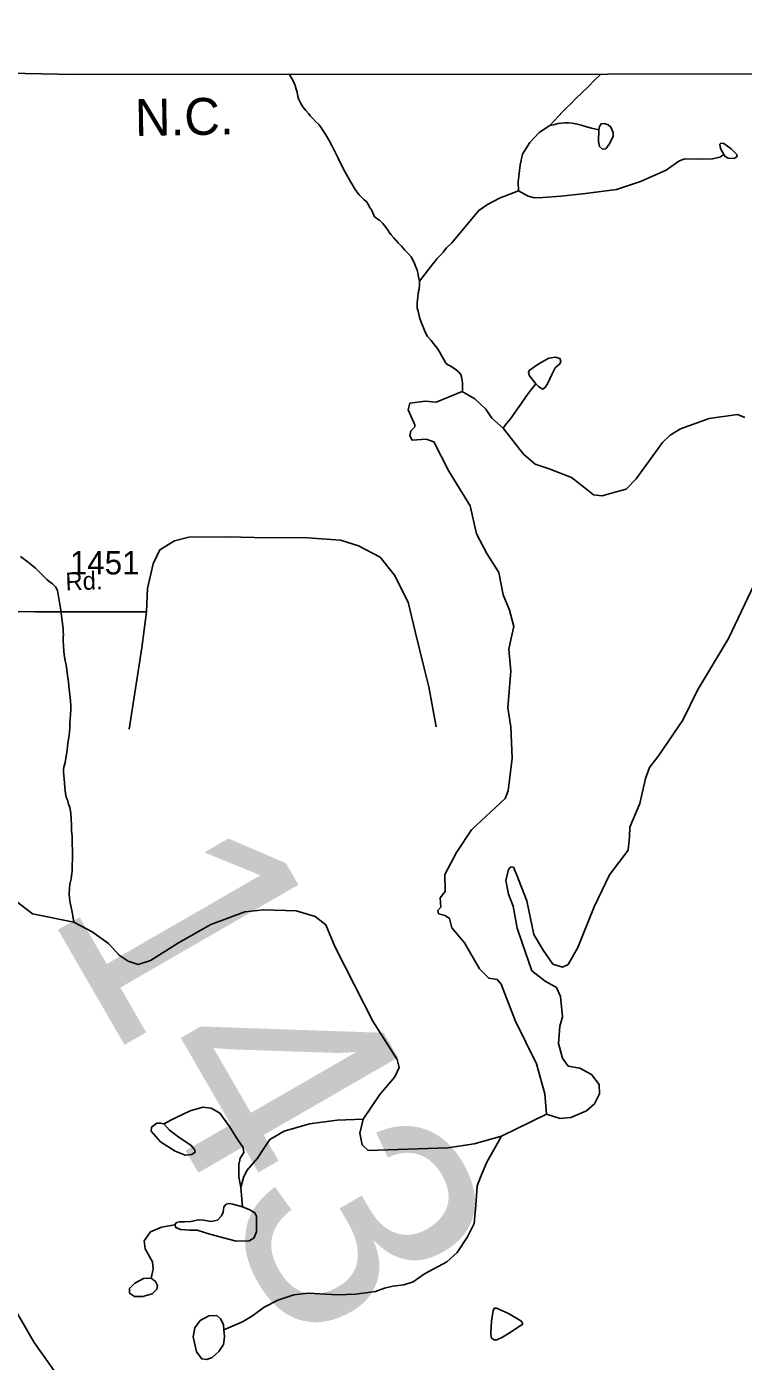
# Model space of a CAD drawing. Extents: x 2056842 to 2160602, y 826753 to 1016856.
# Drawn here: x 2110013 to 2113836, y 1009322 to 1016443 of the extents above; entities that cross this region are included whole.
import ezdxf

# ---------------------------------------------------------------- set-up
doc = ezdxf.new("R2010")
doc.units = 0
for name, color, linetype in [('Exist Boundary Political CountyLine', 7, 'Continuous'), ('Exist Boundary Political StateLine', 7, 'Continuous'), ('Exist Hydrographic Creek Single Shore', 7, 'Continuous'), ('Exist Hydrographic Lake Shore', 7, 'Continuous'), ('Exist Hydrographic Misc Water Feature', 7, 'Continuous'), ('Exist Road Non-System Type 51', 7, 'Continuous'), ('Exist Road Secondary Structure Standard Bridge Number Label', 7, 'Continuous'), ('Exist Road Secondary Type 41 Attributed', 7, 'Continuous'), ('Exist Road Secondary Type 51 Attributed', 7, 'Continuous'), ('Exist Road Secondary Type 51 Label', 7, 'Continuous'), ('Exist Road Secondary Type 51 Number Label', 7, 'Continuous')]:
    doc.layers.add(name, color=color, linetype=linetype)

msp = doc.modelspace()

# ---------------------------------------------------------------- linework, layer by layer
at = {"layer": 'Exist Boundary Political CountyLine'}
msp.add_lwpolyline([(2115964.3, 1016192.1), (2110262.3, 1016187.5), (2106573, 1016265.5), (2106573, 1016265.5), (2102941.6, 1016340.6), (2102941.6, 1016340.6), (2101374.8, 1016366.7), (2101374.8, 1016366.7), (2099296, 1016389.5), (2098404.7, 1016440.5), (2097360.9, 1016418), (2097356.8, 1016418), (2097286.5, 1016419.1), (2097226.1, 1016420.2), (2097166.3, 1016421.3), (2097111, 1016422.2), (2097102.1, 1016422.4), (2097075.8, 1016422.9), (2097075.8, 1016422.9), (2097071.5, 1016422.9), (2097046.7, 1016423.4), (2096950.9, 1016425.1), (2096514.8, 1016443.2), (2089277.3, 1016380.6)], dxfattribs=at)
at = {"layer": 'Exist Hydrographic Creek Single Shore'}
for points in [[(2108934.5, 1011713.1), (2108989.6, 1011715.5), (2109085.7, 1011732), (2109500.7, 1011917.3), (2109648.9, 1011961.6), (2109773.7, 1011969), (2109832.2, 1011936.3), (2109882.8, 1011899.6), (2109966.3, 1011769.3), (2110044.6, 1011709.8), (2110264.9, 1011665.8)], [(2112786.1, 1010640.4), (2112545.5, 1010523.8), (2112400, 1010481.7), (2112260.7, 1010461.5), (2111835.6, 1010447.5), (2111802.6, 1010476.7), (2111790, 1010540), (2111809, 1010613.5), (2111896.3, 1010746.5), (2111976.7, 1010839.9), (2111999.5, 1010889.3), (2111989.4, 1010932.4), (2111860.3, 1011136.3), (2111762.8, 1011328.2), (2111657.7, 1011535.9), (2111609.6, 1011650.6), (2111552.6, 1011696.2), (2111450, 1011725.3), (2111277.8, 1011731.7), (2111176.5, 1011720.3), (2110995, 1011653.1), (2110822.8, 1011555.6), (2110673.4, 1011460.5), (2110607.5, 1011439), (2110554.3, 1011456.7), (2110506.2, 1011488.4), (2110449.7, 1011550.5), (2110362.4, 1011613.8), (2110264.9, 1011665.8)]]:
    msp.add_lwpolyline(points, dxfattribs=at)
at = {"layer": 'Exist Hydrographic Lake Shore'}
for points in [[(2112786.1, 1010640.4), (2112778, 1010749.8), (2112732.4, 1010909.4), (2112619.7, 1011140), (2112545, 1011334.2), (2112523.5, 1011359.6), (2112477.9, 1011365.9), (2112428.8, 1011416.6), (2112349, 1011554.7), (2112281.9, 1011635.8), (2112268, 1011685.2), (2112245.2, 1011701.6), (2112211, 1011710.5), (2112207.2, 1011728.2), (2112222.4, 1011746), (2112219.8, 1011795.4), (2112246.4, 1011828.8), (2112243.9, 1011918.8), (2112305.9, 1012036.6), (2112387, 1012158.2), (2112565.5, 1012324.6), (2112582, 1012366.4), (2112603.5, 1012540.8), (2112595.9, 1012706.8), (2112580.7, 1012809.4), (2112595.9, 1013003.8), (2112584.5, 1013121.6), (2112598.4, 1013181.1), (2112612.4, 1013242), (2112589.6, 1013330.6), (2112555.4, 1013411.1), (2112531.3, 1013531.4), (2112468, 1013632.8), (2112412.3, 1013737.3), (2112378.7, 1013886.2), (2112265.4, 1014071.8), (2112185.7, 1014228.9), (2112143.9, 1014242.8), (2112070.4, 1014236.5), (2112056.5, 1014260.6), (2112062.8, 1014287.2), (2112083.1, 1014307.4), (2112083.1, 1014318.8), (2112048.9, 1014398.6), (2112057.8, 1014434.1), (2112140.1, 1014444.3), (2112198.3, 1014440.5), (2112336.6, 1014496.5)], [(2112336.6, 1014496.5), (2112404.7, 1014457.7), (2112462.9, 1014403.2), (2112494.6, 1014355.1), (2112554.3, 1014300.4)], [(2112554.3, 1014300.4), (2112664.4, 1014162), (2112725.2, 1014108.8), (2112800.8, 1014083.4), (2112919.8, 1014037.8), (2112992, 1013980.8), (2113036.3, 1013945.3), (2113083.1, 1013940.3), (2113157.8, 1013961.8), (2113211, 1013975.8), (2113264.2, 1014031.5), (2113404.7, 1014225.3), (2113446.5, 1014263.3), (2113501, 1014297.5), (2113654.8, 1014352), (2113805.5, 1014373.6), (2113844.7, 1014358.4)], [(2112786.1, 1010640.4), (2112859.5, 1010617.5), (2112915.2, 1010622.6), (2112998.8, 1010658.1), (2113043.1, 1010696.1), (2113069.7, 1010749.3), (2113067.2, 1010798.7), (2113026.6, 1010852.6), (2112963.3, 1010886.8), (2112902.6, 1010896.9), (2112872.2, 1010938.7), (2112849.4, 1011017.3), (2112857, 1011111), (2112872.2, 1011159.2), (2112860.8, 1011269.4), (2112839.3, 1011315.7), (2112779.7, 1011349.9), (2112708.8, 1011405.7), (2112655.7, 1011555.1), (2112630.3, 1011633.6), (2112608.8, 1011750.2), (2112583.5, 1011814.8), (2112569.6, 1011888.3), (2112583.5, 1011945.3), (2112596.2, 1011960.5), (2112610.1, 1011957.9), (2112625.3, 1011924.1), (2112682.2, 1011778.4), (2112719, 1011599.8), (2112768.3, 1011516.2), (2112820.3, 1011441.4), (2112870.9, 1011425), (2112901.3, 1011438.9), (2112953.2, 1011530.1), (2113040.6, 1011747.5), (2113121.6, 1011917.3), (2113221.6, 1012049), (2113228.7, 1012121.1), (2113230, 1012171.8), (2113284.4, 1012298), (2113313.6, 1012431), (2113336.4, 1012490.6), (2113384.5, 1012552.6), (2113513.6, 1012743.3), (2113592.1, 1012902.9), (2113756.2, 1013178.2), (2113909.4, 1013500)]]:
    msp.add_lwpolyline(points, dxfattribs=at)
at = {"layer": 'Exist Hydrographic Misc Water Feature'}
for points in [[(2111415.2, 1016188.5), (2111435.5, 1016155.1), (2111441.6, 1016139.1), (2111445.7, 1016129.1), (2111451.6, 1016109.1), (2111455.5, 1016093.2), (2111459.9, 1016071.1), (2111465.8, 1016055.2), (2111476.1, 1016033.3), (2111486.1, 1016015.2), (2111502.1, 1015995.3), (2111516, 1015979.3), (2111526.3, 1015967.5), (2111540.4, 1015953.5), (2111556.4, 1015935.6), (2111572.4, 1015921.6), (2111582.7, 1015907.7), (2111594.6, 1015887.8), (2111608.5, 1015865.9), (2111626.8, 1015835.9), (2111643.2, 1015806), (2111655.1, 1015780), (2111673.3, 1015746.1), (2111683.4, 1015722.1), (2111711.7, 1015666.2), (2111741.8, 1015614.5), (2111766.2, 1015574.6), (2111786.1, 1015546.6), (2111812.1, 1015520.8), (2111830.4, 1015506.8)], [(2113075.5, 1016189.8), (2113041.4, 1016158.2), (2113007.6, 1016122), (2112975.6, 1016091.8), (2112941.8, 1016057.7), (2112917.8, 1016033.6), (2112896, 1016013.5), (2112872, 1015989.4), (2112850.3, 1015965.3), (2112803.2, 1015916.2)], [(2112803.2, 1015916.2), (2112747.5, 1015879.4), (2112696.8, 1015826.2), (2112658.8, 1015762.9), (2112646.2, 1015705.8), (2112634.8, 1015615.9), (2112637.7, 1015567)], [(2113065.3, 1015892.1), (2113026.7, 1015902), (2112994.7, 1015909.9), (2112970.7, 1015917.8), (2112950.4, 1015923.7), (2112922.3, 1015927.7), (2112904.4, 1015929.5), (2112884.3, 1015929.4), (2112866.3, 1015929.3), (2112848.5, 1015927.3), (2112830.4, 1015921.2), (2112803.2, 1015916.2)], [(2113065.3, 1015892.1), (2113064, 1015830), (2113069.1, 1015803.4), (2113084.3, 1015789.5), (2113102, 1015792), (2113121, 1015816.1), (2113141.2, 1015857.9), (2113142.5, 1015878.2), (2113129.8, 1015907.3), (2113115.9, 1015920), (2113093.1, 1015926.3), (2113077.9, 1015925), (2113069.1, 1015911.1), (2113065.3, 1015892.1)], [(2113733, 1015761.6), (2113714, 1015793.3), (2113710.2, 1015816.1), (2113716.6, 1015821.1), (2113733, 1015819.9), (2113771, 1015790.7), (2113802.7, 1015759.1), (2113798.9, 1015747.7), (2113786.2, 1015740.1), (2113754.6, 1015742.6), (2113739.4, 1015750.2), (2113733, 1015761.6)], [(2112637.7, 1015567), (2112687.6, 1015538.6), (2112723, 1015529.7), (2112766.1, 1015531), (2112864.8, 1015538.6), (2112994, 1015552.6), (2113159.8, 1015574.1), (2113287.7, 1015617.2), (2113424.5, 1015678), (2113492.8, 1015726.1), (2113523.2, 1015737.5), (2113609.3, 1015736.3), (2113671, 1015737.5), (2113710.2, 1015747.7), (2113733, 1015761.6)], [(2112637.7, 1015567), (2112535.1, 1015527.7), (2112471.8, 1015494.8), (2112425, 1015461.8), (2112281.3, 1015290.8), (2112253.4, 1015262.7), (2112235.4, 1015240.6), (2112219.6, 1015222.5), (2112203.6, 1015206.4), (2112191.7, 1015192.4), (2112181.6, 1015180.4), (2112108, 1015086)], [(2111940.9, 1015355.3), (2111927, 1015375.3), (2111912.8, 1015393.2), (2111900.9, 1015405.1), (2111894.6, 1015411), (2111888.6, 1015415), (2111878.6, 1015421), (2111868.5, 1015429), (2111864.6, 1015437), (2111860.5, 1015450.9), (2111850.3, 1015468.9), (2111846.4, 1015474.9), (2111838.4, 1015486.9), (2111834.3, 1015496.9), (2111830.4, 1015502.8), (2111830.4, 1015506.8)], [(2112336.6, 1014496.5), (2112338.7, 1014503.1), (2112338.7, 1014523.1), (2112338.7, 1014541.1), (2112336.7, 1014555.1), (2112334.4, 1014565.1), (2112332.3, 1014575.1), (2112328.5, 1014587), (2112316.4, 1014601), (2112302.4, 1014614.9), (2112272.1, 1014632.8), (2112260.2, 1014638.7), (2112250.1, 1014648.7), (2112238, 1014666.6), (2112227.8, 1014684.5), (2112215.9, 1014708.5), (2112203.6, 1014728.5), (2112189.6, 1014746.4), (2112171.6, 1014768.3), (2112151.3, 1014790.3), (2112139.4, 1014814.1), (2112129.3, 1014836.1), (2112117, 1014866), (2112109, 1014892.1), (2112100.8, 1014926), (2112096.9, 1014942), (2112096.5, 1014970), (2112100.6, 1015002), (2112102.3, 1015024), (2112106.4, 1015042), (2112108, 1015068.1), (2112108, 1015086), (2112104.1, 1015108), (2112099.8, 1015130), (2112095.9, 1015144), (2112087.9, 1015165.9), (2112079.5, 1015185.9), (2112063.5, 1015215.8), (2112047.5, 1015233.8), (2112031.3, 1015251.7), (2112013.3, 1015271.6), (2111995.4, 1015289.6), (2111983.1, 1015303.5), (2111971, 1015317.4), (2111957.1, 1015333.3), (2111945.2, 1015349.3), (2111940.9, 1015355.3)], [(2112730.2, 1014537.8), (2112696.1, 1014579.6), (2112689.7, 1014597.3), (2112693.5, 1014608.7), (2112741.6, 1014642.9), (2112798.6, 1014674.6), (2112834.1, 1014679.6), (2112856.9, 1014673.3), (2112861.9, 1014656.8), (2112856.9, 1014644.2), (2112832.8, 1014622.6), (2112813.8, 1014587.2), (2112793.5, 1014541.6), (2112779.6, 1014518.8), (2112764.4, 1014509.9), (2112744.2, 1014522.6), (2112730.2, 1014537.8)], [(2112730.2, 1014537.8), (2112688.9, 1014486.7), (2112641.2, 1014416.3), (2112593.4, 1014350.2), (2112573.3, 1014326), (2112554.3, 1014300.4)], [(2109980.6, 1013615.7), (2110014.6, 1013591.8), (2110040.7, 1013569.9), (2110060.6, 1013554), (2110078.8, 1013536.1), (2110106.9, 1013508.1), (2110122.9, 1013492.2), (2110138.9, 1013480.2), (2110150.8, 1013470.2), (2110167.2, 1013454.2), (2110177, 1013434.3), (2110183.2, 1013402.4), (2110189.3, 1013370.4), (2110195.3, 1013330.4), (2110199.4, 1013300.4), (2110203.7, 1013258.4), (2110207.4, 1013228.4), (2110207.6, 1013210.3), (2110209.6, 1013204.3), (2110209.6, 1013198.2)], [(2110209.6, 1013198.2), (2110207.6, 1013186.2), (2110207.4, 1013166.1), (2110209.4, 1013140.2), (2110211.5, 1013110.1), (2110215.4, 1013079.9), (2110219.3, 1013059.8), (2110223.6, 1013037.9), (2110227.3, 1013011.7), (2110231.4, 1012981.8), (2110235.7, 1012947.8), (2110237.5, 1012923.8), (2110241.8, 1012891.9), (2110246.1, 1012864), (2110248.2, 1012822.2), (2110248.6, 1012802.2), (2110246.8, 1012772.2), (2110243.1, 1012728.5), (2110243.3, 1012704.6), (2110241.4, 1012678.5), (2110237.5, 1012650.5), (2110233.6, 1012620.5), (2110229.5, 1012584.5), (2110225.8, 1012560.4), (2110222, 1012540.4), (2110217.9, 1012516.4), (2110211.9, 1012492.4), (2110210.1, 1012480.4), (2110210.1, 1012466.5), (2110212.1, 1012448.5), (2110214.4, 1012408.5), (2110216.4, 1012382.4), (2110220.3, 1012352.5), (2110224.4, 1012332.5), (2110230.6, 1012318.6), (2110236.7, 1012294.6), (2110242.7, 1012276.5), (2110248.8, 1012246.6), (2110250.9, 1012216.5), (2110252.9, 1012182.6), (2110253.1, 1012150.6), (2110255.2, 1012124.6), (2110255.2, 1012106.5), (2110255.4, 1012076.6), (2110257.4, 1012056.6), (2110257.4, 1012040.6), (2110257.4, 1012018.6), (2110257.6, 1011998.7), (2110255.6, 1011970.6), (2110255.6, 1011936.5), (2110251.9, 1011912.6), (2110249.8, 1011896.6), (2110243.9, 1011868.6), (2110242, 1011846.5), (2110240.2, 1011814.5), (2110244.1, 1011776.6), (2110256.6, 1011719), (2110261.3, 1011687.8), (2110264.9, 1011665.8)], [(2110744.4, 1010588.3), (2110803.9, 1010620), (2110886.2, 1010658), (2110953.3, 1010678.2), (2110997.6, 1010673.2), (2111043.2, 1010645.3), (2111091.3, 1010580.7), (2111136.9, 1010509.7), (2111168.5, 1010462.9), (2111172.3, 1010436.2), (2111152.1, 1010405.8), (2111144.5, 1010372.9), (2111144.5, 1010305.8), (2111155.9, 1010248.7)], [(2110744.4, 1010588.3), (2110774.8, 1010555.3), (2110831.8, 1010512.3), (2110888.7, 1010475.5), (2110909, 1010452.7), (2110911.5, 1010437.5), (2110895.1, 1010426.1), (2110858.3, 1010422.3), (2110805.2, 1010442.6), (2110727.9, 1010493.3), (2110677.3, 1010550.3), (2110679.8, 1010571.8), (2110707.7, 1010592.1), (2110727.9, 1010593.3), (2110744.4, 1010588.3)], [(2111809, 1010613.5), (2111669.6, 1010608.7), (2111521.4, 1010589.7), (2111386, 1010549.1), (2111310, 1010506.1), (2111278.3, 1010457.9), (2111245.4, 1010406), (2111188.4, 1010340.1), (2111170.7, 1010302.1), (2111155.9, 1010248.7)], [(2111065.4, 1009489.7), (2111164.1, 1009532.8), (2111218.6, 1009564.5), (2111279.3, 1009611.4), (2111352.8, 1009648.1), (2111438.9, 1009677.2), (2111514.8, 1009686.1), (2111670.6, 1009676), (2111767.3, 1009681), (2111873.7, 1009695), (2111921.8, 1009712.7), (2111967.4, 1009722.9), (2112025.6, 1009730.5), (2112075, 1009745.7), (2112135.8, 1009788.7), (2112254.8, 1009852.7), (2112309.2, 1009903.4), (2112364.9, 1009987), (2112400.4, 1010057.9), (2112409.3, 1010155.5), (2112416.5, 1010258.8), (2112434.2, 1010304.4), (2112467.1, 1010385.4), (2112545.5, 1010523.8)], [(2111155.9, 1010248.7), (2111163.9, 1010145.5)], [(2111163.9, 1010145.5), (2111113.2, 1010160.7), (2111093, 1010164.5), (2111077.8, 1010160.7), (2111065.1, 1010146.8), (2111061.3, 1010117.6), (2111052.4, 1010098.6), (2111030.9, 1010075.8), (2110995.5, 1010068.2), (2110957.5, 1010075.8), (2110929.6, 1010077.1), (2110889.1, 1010068.2), (2110854.9, 1010065.7), (2110828.3, 1010066.9), (2110811.9, 1010061.9), (2110804.3, 1010051)], [(2110804.3, 1010051), (2110809.3, 1010035.3), (2110833.4, 1010025.1), (2110884, 1010022.6), (2110922, 1010021.3), (2110990.4, 1009999.8), (2111130.9, 1009963.1), (2111200.6, 1009964.3), (2111224.6, 1009979.5), (2111238.6, 1010012.5), (2111239.8, 1010096.1), (2111231, 1010115.1), (2111204.4, 1010130.3), (2111163.9, 1010145.5)], [(2110677.7, 1009765.9), (2110687.8, 1009814.1), (2110684, 1009852.1), (2110646, 1009921.8), (2110639.7, 1009964.8), (2110673.9, 1010013), (2110733.4, 1010038.3), (2110804.3, 1010051)], [(2110677.7, 1009765.9), (2110700.4, 1009748.2), (2110710.6, 1009726.7), (2110708, 1009706.4), (2110682.7, 1009682.3), (2110633.3, 1009668.4), (2110587.8, 1009668.4), (2110562.4, 1009686.1), (2110562.4, 1009710.2), (2110590.3, 1009739.3), (2110635.9, 1009763.4), (2110677.7, 1009765.9)], [(2112593, 1009476.2), (2112642.5, 1009508.7), (2112658.7, 1009518.4), (2112658.7, 1009526.5), (2112649.8, 1009538.7), (2112583.2, 1009577.7), (2112519.9, 1009606.1), (2112508.5, 1009605.3), (2112501.2, 1009592.3), (2112492.3, 1009536.3), (2112489, 1009474.5), (2112491.5, 1009448.6), (2112505.3, 1009436.4), (2112521.5, 1009436.4), (2112550.7, 1009451), (2112593, 1009476.2)], [(2111065.4, 1009489.7), (2111069.2, 1009453), (2111062.8, 1009412.5), (2111038.8, 1009374.4), (2111002, 1009341.5), (2110974.2, 1009331.4), (2110947.6, 1009335.2), (2110919.7, 1009371.9), (2110900.8, 1009453), (2110910.9, 1009499.9), (2110938.7, 1009539.1), (2110984.3, 1009564.5), (2111027.4, 1009567), (2111047.6, 1009549.3), (2111062.8, 1009518.9), (2111065.4, 1009489.7)]]:
    msp.add_lwpolyline(points, dxfattribs=at)
at = {"layer": 'Exist Road Non-System Type 51'}
for points in [[(2110651.7, 1013321.6), (2110658.5, 1013444.9), (2110688, 1013576.5), (2110724.3, 1013651.5), (2110801.4, 1013699.1), (2110878.5, 1013719.6), (2111082.7, 1013721.8), (2111227.8, 1013717.3), (2111510.5, 1013716.5), (2111687.4, 1013702.9), (2111782.7, 1013673.4), (2111898.4, 1013612.1), (2111975.5, 1013516.7), (2112047.8, 1013372.3), (2112086.3, 1013215.6), (2112133.6, 1013021.1), (2112158.6, 1012921.2), (2112197.2, 1012707.8)], [(2110651.7, 1013321.6), (2110627.8, 1013129.8), (2110559.8, 1012694.5)]]:
    msp.add_lwpolyline(points, dxfattribs=at)
at = {"layer": 'Exist Road Secondary Type 41 Attributed'}
msp.add_lwpolyline([(2108118.3, 1013318.6), (2108319.7, 1013321.5), (2108841.5, 1013323.7), (2109543.5, 1013323.8), (2110060.7, 1013321.5), (2110651.7, 1013321.6)], dxfattribs=at)
at = {"layer": 'Exist Road Secondary Type 51 Attributed'}
msp.add_lwpolyline([(2110787.7, 1008160.5), (2110724.2, 1008420.9), (2110534.2, 1008731.4), (2110394.7, 1008931.2), (2110132.1, 1009312), (2110052.7, 1009422.1), (2109794.7, 1009865.4), (2109723.2, 1009985.7), (2109493.6, 1010410.9), (2109402.8, 1010581.1), (2109226.5, 1010892.7), (2109136.9, 1011053.9), (2109088.1, 1011170.9), (2109028.5, 1011356.5), (2108967.3, 1011558.5), (2108934.5, 1011713.1)], dxfattribs=at)

# ---------------------------------------------------------------- texts
at = {"layer": 'Exist Boundary Political StateLine'}
msp.add_text('N.C.', height=196.85, rotation=0.94916, dxfattribs=at).set_placement((2110592.1, 1015860))
at = {"layer": 'Exist Road Secondary Structure Standard Bridge Number Label'}
msp.add_text('143', height=1230.31, rotation=300, dxfattribs=at).set_placement((2110117.8, 1011733.4))
at = {"layer": 'Exist Road Secondary Type 51 Label'}
msp.add_text('Rd.', height=95, rotation=1.94468, dxfattribs=at).set_placement((2110221.7, 1013435.1))
at = {"layer": 'Exist Road Secondary Type 51 Number Label'}
msp.add_text('1451', height=125, dxfattribs=at).set_placement((2110243.6, 1013520.8))

doc.saveas('drawing.dxf')
